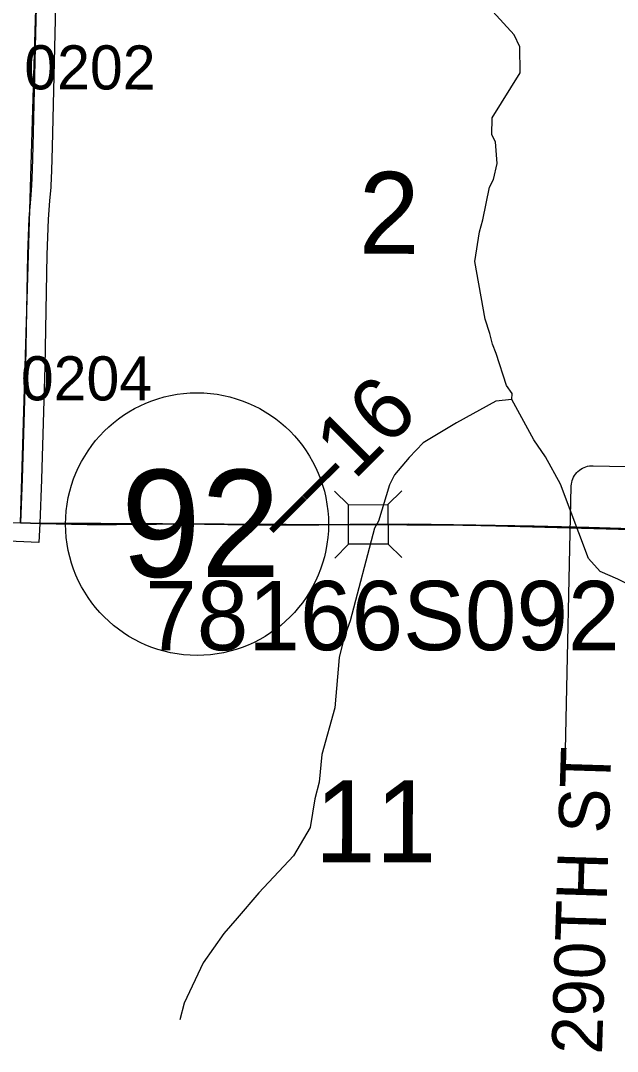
# Model space of a CAD drawing. Extents: x -132.8 to -73.3, y -60 to -26.
# Drawn here: x -112.029 to -111.083, y -52.375 to -50.739 of the extents above; entities that cross this region are included whole.
import ezdxf

# ---------------------------------------------------------------- set-up
doc = ezdxf.new("R2010")
doc.units = 0
for name, color, linetype in [('tdCoDirctArrow', 7, 'Continuous'), ('tdCoHydroRiver', 7, 'Continuous'), ('tdCoPriCL', 7, 'Continuous'), ('tdCoPrimary', 7, 'Continuous'), ('tdCoPriNonDiv', 7, 'Continuous'), ('tdCoPriNonDivCL', 7, 'Continuous'), ('tdCoSecRdNmbr', 7, 'Continuous'), ('tdCoSecRdTxt', 7, 'Continuous'), ('tdCoSecRteBand', 7, 'Continuous'), ('tdCoSecRteCL', 7, 'Continuous'), ('tdCoSectLine', 7, 'Continuous'), ('tdCoSectLinePart', 7, 'Continuous'), ('tdCoSectNmbr', 7, 'Continuous'), ('tdCoShieldStRte', 7, 'Continuous'), ('tdCoStrucNonDivPri', 7, 'Continuous'), ('tdCoStrucPriMaintName', 7, 'Continuous'), ('tdCoStrucSec', 7, 'Continuous'), ('tdCoSurfEarth', 7, 'Continuous'), ('tdCoSurfGravel', 7, 'Continuous'), ('tdStHwyPriRefPost1', 7, 'Continuous')]:
    doc.layers.add(name, color=color, linetype=linetype)

msp = doc.modelspace()

# ---------------------------------------------------------------- linework, layer by layer
at = {"layer": 'tdCoDirctArrow'}
msp.add_lwpolyline([(-111.1654, -51.897), (-111.156, -51.4777), (-111.1557, -51.4741), (-111.1553, -51.4719), (-111.1546, -51.4691), (-111.1536, -51.4663), (-111.1524, -51.4637), (-111.151, -51.4611), (-111.1493, -51.4587), (-111.1474, -51.4565), (-111.1454, -51.4544), (-111.1432, -51.4525), (-111.1408, -51.4509), (-111.1382, -51.4494), (-111.1356, -51.4482), (-111.1329, -51.4472), (-111.13, -51.4464), (-111.1272, -51.4459), (-111.1242, -51.4457), (-111.1213, -51.4457), (-110.7356, -51.4537)], dxfattribs=at)
at = {"layer": 'tdCoHydroRiver'}
for points in [[(-111.2501, -51.3403), (-111.2498, -51.3308), (-111.259, -51.318), (-111.275, -51.2671), (-111.281, -51.2527), (-111.2853, -51.2353), (-111.2926, -51.213), (-111.3092, -51.1211), (-111.3017, -51.0739), (-111.2965, -51.0551), (-111.2857, -51.0033), (-111.2791, -50.9909), (-111.2738, -50.9658), (-111.276, -50.931), (-111.2821, -50.9198), (-111.2814, -50.893), (-111.237, -50.8216), (-111.2375, -50.7805), (-111.2465, -50.7614), (-111.2803, -50.7242)], [(-111.2501, -51.3403), (-111.2754, -51.3428), (-111.3378, -51.3775), (-111.3907, -51.4093), (-111.4134, -51.4324), (-111.4362, -51.4602), (-111.4445, -51.4758), (-111.4617, -51.5337), (-111.4683, -51.5446), (-111.5068, -51.6919), (-111.5169, -51.72), (-111.524, -51.7498), (-111.5308, -51.8301), (-111.5516, -51.9038), (-111.5558, -51.9478), (-111.5628, -51.9745), (-111.5703, -52.02), (-111.5967, -52.0651), (-111.6518, -52.1237), (-111.686, -52.1638), (-111.7071, -52.1885), (-111.7399, -52.235), (-111.7699, -52.2989), (-111.7769, -52.3256)], [(-110.6821, -52.1753), (-110.7154, -52.168), (-110.7578, -52.1606), (-110.7859, -52.1488), (-110.8105, -52.123), (-110.8243, -52.1037), (-110.8455, -52.07), (-110.9602, -51.9251), (-110.9922, -51.8785), (-111.0056, -51.8482), (-111.0083, -51.8276), (-111.0141, -51.8086), (-111.0165, -51.7785), (-111.0129, -51.7613), (-111.0116, -51.7092), (-111.0249, -51.6742), (-111.0525, -51.6404), (-111.0821, -51.6254), (-111.1102, -51.6136), (-111.1286, -51.5927), (-111.173, -51.4748), (-111.1971, -51.4316), (-111.2154, -51.4043), (-111.2501, -51.3403)]]:
    msp.add_lwpolyline(points, dxfattribs=at)
at = {"layer": 'tdCoPriCL'}
msp.add_lwpolyline([(-111.0607, -51.5458), (-111.1281, -51.5434), (-111.2149, -51.5414), (-111.3073, -51.5399), (-111.4139, -51.5384), (-111.5073, -51.5389), (-111.6277, -51.5399), (-111.6694, -51.5392), (-111.7157, -51.5384), (-111.7377, -51.5383), (-111.7744, -51.5379), (-111.8143, -51.5382), (-111.878, -51.5386), (-111.9239, -51.5389), (-111.9981, -51.5372), (-112.0297, -51.536)], dxfattribs=at)
at = {"layer": 'tdCoPrimary'}
msp.add_line((-111.8776, -51.5386), (-111.814, -51.5382), dxfattribs=at)
msp.add_line((-111.8776, -51.5386), (-111.814, -51.5382), dxfattribs=at)
for points in [[(-112.1156, -51.5334), (-112.085, -51.534), (-112.0293, -51.536), (-111.9977, -51.5372), (-111.9235, -51.5389), (-111.8776, -51.5386)], [(-112.1156, -51.5334), (-112.085, -51.534), (-112.0293, -51.536), (-111.9977, -51.5372), (-111.9235, -51.5389), (-111.8776, -51.5386)], [(-112.085, -51.534), (-112.0293, -51.536), (-111.9977, -51.5372), (-111.9235, -51.5389), (-111.8776, -51.5386), (-111.814, -51.5382), (-111.774, -51.5379), (-111.7374, -51.5383), (-111.7153, -51.5384), (-111.669, -51.5392), (-111.6273, -51.5399), (-111.507, -51.5389), (-111.4135, -51.5384), (-111.307, -51.5399), (-111.2145, -51.5414), (-111.1422, -51.543), (-111.1277, -51.5434), (-111.1133, -51.5439), (-111.0604, -51.5458)], [(-111.814, -51.5382), (-111.774, -51.5379), (-111.7374, -51.5383)], [(-111.814, -51.5382), (-111.774, -51.5379), (-111.7374, -51.5383)], [(-111.7374, -51.5383), (-111.7153, -51.5384), (-111.669, -51.5392)], [(-111.7374, -51.5383), (-111.7153, -51.5384), (-111.669, -51.5392)], [(-111.669, -51.5392), (-111.6273, -51.5399), (-111.507, -51.5389), (-111.4135, -51.5384), (-111.307, -51.5399), (-111.2145, -51.5414), (-111.1422, -51.543), (-111.1277, -51.5434), (-111.1133, -51.5439), (-111.0604, -51.5458), (-111.0227, -51.5477), (-110.9104, -51.5532), (-110.8769, -51.5548), (-110.8317, -51.5569), (-110.7272, -51.5619), (-110.6895, -51.5636), (-110.6892, -51.5636), (-110.6748, -51.5636), (-110.666, -51.5636), (-110.6403, -51.5651), (-110.6281, -51.5658), (-110.575, -51.5693), (-110.5328, -51.5715)], [(-111.669, -51.5392), (-111.6273, -51.5399), (-111.507, -51.5389), (-111.4135, -51.5384), (-111.307, -51.5399), (-111.2145, -51.5414), (-111.1422, -51.543), (-111.1277, -51.5434), (-111.1133, -51.5439), (-111.0604, -51.5458), (-111.0227, -51.5477), (-110.9104, -51.5532), (-110.8769, -51.5548), (-110.8317, -51.5569), (-110.7272, -51.5619), (-110.6895, -51.5636), (-110.6892, -51.5636), (-110.6748, -51.5636), (-110.666, -51.5636), (-110.6403, -51.5651), (-110.6281, -51.5658), (-110.575, -51.5693), (-110.5328, -51.5715)]]:
    msp.add_lwpolyline(points, dxfattribs=at)
at = {"layer": 'tdCoPriNonDiv'}
msp.add_lwpolyline([(-112.1737, -51.5323), (-111.9239, -51.5389), (-111.7744, -51.5379), (-111.6277, -51.5399), (-111.4139, -51.5384), (-111.1281, -51.5434), (-110.6898, -51.5636), (-110.4112, -51.5772), (-110.0625, -51.5944), (-109.9569, -51.5981), (-109.7715, -51.6001), (-109.4923, -51.6013), (-109.3334, -51.6002), (-109.0284, -51.6031), (-108.9357, -51.6021), (-108.2842, -51.6245)], dxfattribs=at)
at = {"layer": 'tdCoPriNonDivCL'}
msp.add_lwpolyline([(-112.0297, -51.536), (-111.9981, -51.5372), (-111.9239, -51.5389), (-111.878, -51.5386), (-111.8143, -51.5382), (-111.7744, -51.5379), (-111.7377, -51.5383), (-111.7157, -51.5384), (-111.6694, -51.5392), (-111.6277, -51.5399), (-111.5073, -51.5389), (-111.4139, -51.5384), (-111.3073, -51.5399), (-111.2149, -51.5414), (-111.1426, -51.543), (-111.1281, -51.5434), (-111.1137, -51.5439), (-111.0607, -51.5458)], dxfattribs=at)
msp.add_lwpolyline([(-112.0297, -51.536), (-111.9981, -51.5372), (-111.9239, -51.5389), (-111.878, -51.5386), (-111.8143, -51.5382), (-111.7744, -51.5379), (-111.7377, -51.5383), (-111.7157, -51.5384), (-111.6694, -51.5392), (-111.6277, -51.5399), (-111.5073, -51.5389), (-111.4139, -51.5384), (-111.3073, -51.5399), (-111.2149, -51.5414), (-111.1426, -51.543), (-111.1281, -51.5434), (-111.1137, -51.5439), (-111.0607, -51.5458)], dxfattribs=at)
at = {"layer": 'tdCoSecRteBand'}
msp.add_lwpolyline([(-111.9721, -50.6264), (-111.9753, -50.7594), (-111.9795, -50.9394), (-111.9795, -50.9395), (-111.9795, -50.9396), (-111.9807, -50.9768), (-111.9815, -51.0013), (-111.9815, -51.0022), (-111.9816, -51.003), (-111.9836, -51.0246), (-111.986, -51.0541), (-111.9881, -51.1104), (-111.9913, -51.2879), (-111.9913, -51.2881), (-111.9913, -51.2882), (-111.9965, -51.467), (-111.9965, -51.4672), (-111.9965, -51.4674), (-111.9993, -51.5372), (-112.0005, -51.5672), (-112.0605, -51.5648)], dxfattribs=at)
at = {"layer": 'tdCoSecRteCL'}
msp.add_lwpolyline([(-112.0293, -51.536), (-112.0265, -51.4662), (-112.0213, -51.2874), (-112.0181, -51.1096), (-112.0159, -51.0524), (-112.0134, -51.022), (-112.0115, -51.0003), (-112.0107, -50.9758), (-112.0095, -50.9387), (-112.0053, -50.7586), (-112.0013, -50.5957)], dxfattribs=at)
at = {"layer": 'tdCoSectLine'}
for points in [[(-112.0297, -51.536), (-112.0017, -50.5957)], [(-112.0297, -51.536), (-111.3147, -51.5398), (-111.023, -51.5477)]]:
    msp.add_lwpolyline(points, dxfattribs=at)
at = {"layer": 'tdCoSectLinePart'}
msp.add_lwpolyline([(-111.9999, -51.5362), (-111.3147, -51.5398), (-111.0531, -51.5469)], dxfattribs=at)
at = {"layer": 'tdCoShieldStRte'}
msp.add_circle((-111.7496, -51.5382), 0.2085, dxfattribs=at)
at = {"layer": 'tdCoStrucNonDivPri'}
for points in [[(-111.5317, -51.4857), (-111.5095, -51.5077), (-111.4469, -51.5073)], [(-111.4249, -51.4851), (-111.4469, -51.5073), (-111.4466, -51.5699)], [(-111.5312, -51.5925), (-111.5092, -51.5702), (-111.5095, -51.5077)], [(-111.4248, -51.5914), (-111.4466, -51.5699), (-111.5092, -51.5702)]]:
    msp.add_lwpolyline(points, dxfattribs=at)
at = {"layer": 'tdCoStrucSec'}
for points in [[(-111.5317, -51.4857), (-111.5095, -51.5077), (-111.4469, -51.5073)], [(-111.4249, -51.4851), (-111.4469, -51.5073), (-111.4466, -51.5699)], [(-111.5312, -51.5925), (-111.5092, -51.5702), (-111.5095, -51.5077)], [(-111.4248, -51.5914), (-111.4466, -51.5699), (-111.5092, -51.5702)]]:
    msp.add_lwpolyline(points, dxfattribs=at)
at = {"layer": 'tdCoSurfEarth'}
msp.add_lwpolyline([(-112.0107, -50.9758), (-112.0095, -50.9387), (-112.0053, -50.7586), (-112.0013, -50.5957)], dxfattribs=at)
at = {"layer": 'tdCoSurfGravel'}
msp.add_lwpolyline([(-112.0293, -51.536), (-112.0265, -51.4662), (-112.0213, -51.2874), (-112.0181, -51.1096), (-112.0159, -51.0524), (-112.0134, -51.022), (-112.0115, -51.0003), (-112.0107, -50.9758)], dxfattribs=at)

# ---------------------------------------------------------------- texts
at = {"layer": 'tdCoSecRdNmbr'}
for s, p in [('0202', (-112.0237, -50.8478)), ('0204', (-112.0292, -51.3416))]:
    msp.add_text(s, height=0.07, rotation=359.9157, dxfattribs=at).set_placement(p)
at = {"layer": 'tdCoSecRdTxt'}
msp.add_text('290TH ST', height=0.08, rotation=88.2399, dxfattribs=at).set_placement((-111.1073, -52.3809))
at = {"layer": 'tdCoSectNmbr'}
for s, p in [('2', (-111.4932, -51.1089)), ('11', (-111.5632, -52.075))]:
    msp.add_text(s, height=0.13, rotation=359.916, dxfattribs=at).set_placement(p)
at = {"layer": 'tdCoShieldStRte'}
msp.add_text('92', height=0.17, dxfattribs=at).set_placement((-111.8702, -51.622))
at = {"layer": 'tdCoStrucPriMaintName'}
msp.add_text('78166S092', height=0.11, dxfattribs=at).set_placement((-111.8319, -51.7384))
msp.add_text('78166S092', height=0.11, dxfattribs=at).set_placement((-111.8319, -51.7384))
msp.add_text('78166S092', height=0.11, dxfattribs=at).set_placement((-111.8319, -51.7384))
at = {"layer": 'tdStHwyPriRefPost1'}
msp.add_text('‒‒16', height=0.1, rotation=45, dxfattribs=at).set_placement((-111.6057, -51.5751))

doc.saveas('drawing.dxf')
